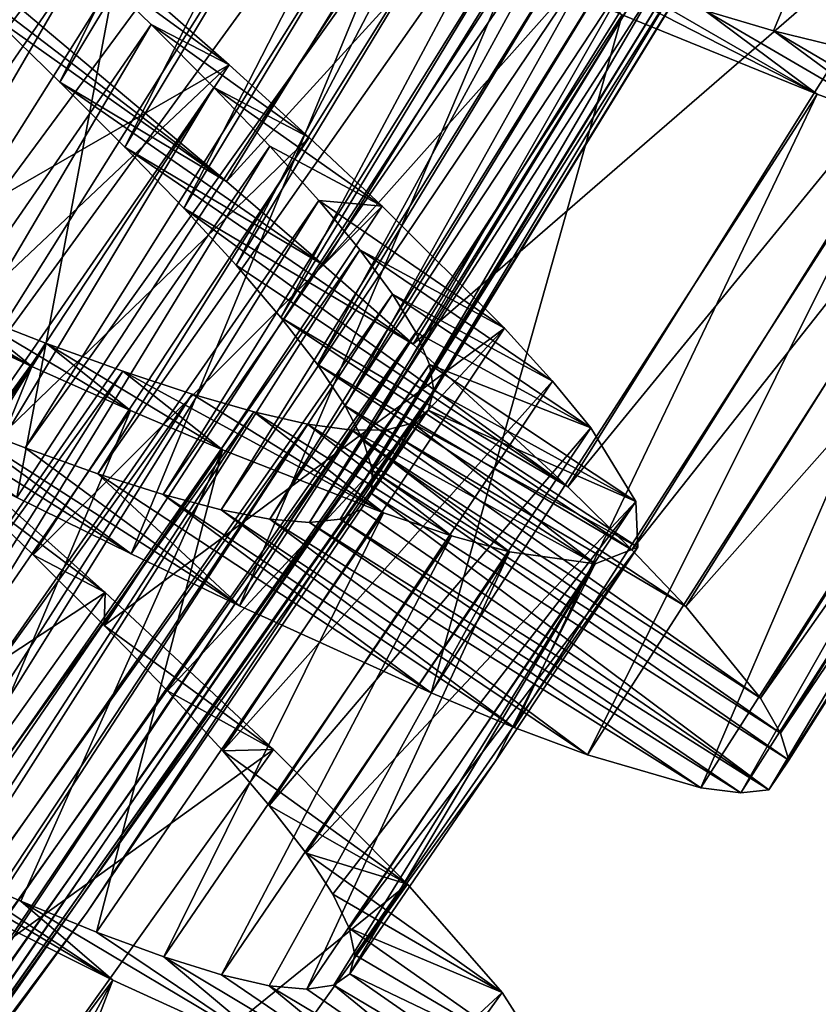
# Model space of a CAD drawing. Header units: millimetres. Extents: x -182 to 217, y -96 to 236.
# Tile 329 of 458: x 146 to 150, y -66 to -61. Entities that reach past the tile are written whole.
import ezdxf

# ---------------------------------------------------------------- set-up
doc = ezdxf.new("R2010")
doc.units = ezdxf.units.MM
doc.header["$LTSCALE"] = 52.148148
for name, color, linetype in [('961', 7, 'CONTINUOUS'), ('962', 7, 'CONTINUOUS'), ('963', 7, 'CONTINUOUS'), ('964', 7, 'CONTINUOUS'), ('965', 7, 'CONTINUOUS'), ('980', 7, 'CONTINUOUS'), ('981', 7, 'CONTINUOUS'), ('982', 7, 'CONTINUOUS'), ('983', 7, 'CONTINUOUS'), ('984', 7, 'CONTINUOUS'), ('985', 7, 'CONTINUOUS')]:
    doc.layers.add(name, color=color, linetype=linetype)

msp = doc.modelspace()

# ---------------------------------------------------------------- linework, layer by layer
at = {"layer": '961', "color": 7, "linetype": 'CONTINUOUS', "true_color": 0xaaaaaa}
for points in [[(145.703, -65.183, 10.308), (145.2681, -64.9814, 10.6898), (146.543, -65.7369, 11.0098), (145.703, -65.183, 10.308)], [(146.543, -65.7369, 11.0098), (145.2681, -64.9814, 10.6898), (145.5565, -65.2427, 11.8793), (146.543, -65.7369, 11.0098)], [(146.1019, -65.3584, 9.8808), (145.703, -65.183, 10.308), (146.543, -65.7369, 11.0098), (146.1019, -65.3584, 9.8808)], [(146.4645, -65.5067, 9.4089), (146.1019, -65.3584, 9.8808), (147.3715, -66.1149, 9.9423), (146.4645, -65.5067, 9.4089)], [(147.3715, -66.1149, 9.9423), (146.1019, -65.3584, 9.8808), (146.543, -65.7369, 11.0098), (147.3715, -66.1149, 9.9423)], [(146.7868, -65.6252, 8.898), (146.4645, -65.5067, 9.4089), (147.3715, -66.1149, 9.9423), (146.7868, -65.6252, 8.898)], [(147.0631, -65.7111, 8.3575), (146.7868, -65.6252, 8.898), (148.0154, -66.3588, 8.7179), (147.0631, -65.7111, 8.3575)], [(148.0154, -66.3588, 8.7179), (146.7868, -65.6252, 8.898), (147.3715, -66.1149, 9.9423), (148.0154, -66.3588, 8.7179)], [(147.2916, -65.7629, 7.7922), (147.0631, -65.7111, 8.3575), (148.0154, -66.3588, 8.7179), (147.2916, -65.7629, 7.7922)], [(147.6776, -65.706, 6), (147.6008, -65.7609, 6.6036), (148.6626, -66.3914, 6), (147.6776, -65.706, 6)], [(147.4714, -65.7798, 7.205), (147.2916, -65.7629, 7.7922), (148.4501, -66.4533, 7.3858), (147.4714, -65.7798, 7.205)], [(148.4501, -66.4533, 7.3858), (147.2916, -65.7629, 7.7922), (148.0154, -66.3588, 8.7179), (148.4501, -66.4533, 7.3858)], [(147.6008, -65.7609, 6.6036), (147.4714, -65.7798, 7.205), (148.4501, -66.4533, 7.3858), (147.6008, -65.7609, 6.6036)], [(148.6626, -66.3914, 6), (147.6008, -65.7609, 6.6036), (148.4501, -66.4533, 7.3858), (148.6626, -66.3914, 6)]]:
    msp.add_3dface(points, dxfattribs=at)
at = {"layer": '962', "color": 7, "linetype": 'CONTINUOUS', "true_color": 0xaaaaaa}
for points in [[(144.5126, -68.4613, 11.025), (146.543, -65.7369, 11.0098), (145.5565, -65.2427, 11.8793), (144.5126, -68.4613, 11.025)], [(144.5126, -68.4613, 11.025), (144.9417, -68.6845, 10.5143), (146.543, -65.7369, 11.0098), (144.5126, -68.4613, 11.025)], [(144.9417, -68.6845, 10.5143), (145.3308, -68.8755, 9.9558), (146.543, -65.7369, 11.0098), (144.9417, -68.6845, 10.5143)], [(145.3308, -68.8755, 9.9558), (147.3715, -66.1149, 9.9423), (146.543, -65.7369, 11.0098), (145.3308, -68.8755, 9.9558)]]:
    msp.add_3dface(points, dxfattribs=at)
at = {"layer": '963', "color": 7, "linetype": 'CONTINUOUS', "true_color": 0xaaaaaa}
for points in [[(146.0894, -61.0704, -0.7369), (147.087, -61.9092, -0.2291), (145.5993, -60.7714, 1.5954), (146.0894, -61.0704, -0.7369)], [(145.5993, -60.7714, 1.5954), (147.087, -61.9092, -0.2291), (145.9532, -61.107, 1.7691), (145.5993, -60.7714, 1.5954)], [(145.9532, -61.107, 1.7691), (147.087, -61.9092, -0.2291), (146.2882, -61.4317, 1.9954), (145.9532, -61.107, 1.7691)], [(147.087, -61.9092, -0.2291), (147.5499, -62.308, 0.1207), (146.2882, -61.4317, 1.9954), (147.087, -61.9092, -0.2291)], [(146.2882, -61.4317, 1.9954), (147.5499, -62.308, 0.1207), (146.6005, -61.7434, 2.2722), (146.2882, -61.4317, 1.9954)], [(147.5499, -62.308, 0.1207), (147.981, -62.6878, 0.5294), (146.6005, -61.7434, 2.2722), (147.5499, -62.308, 0.1207)], [(146.6005, -61.7434, 2.2722), (147.981, -62.6878, 0.5294), (146.8836, -62.0369, 2.5943), (146.6005, -61.7434, 2.2722)], [(147.981, -62.6878, 0.5294), (148.723, -63.3718, 1.5003), (146.8836, -62.0369, 2.5943), (147.981, -62.6878, 0.5294)], [(146.8836, -62.0369, 2.5943), (148.723, -63.3718, 1.5003), (147.1334, -62.3094, 2.9575), (146.8836, -62.0369, 2.5943)], [(147.1334, -62.3094, 2.9575), (148.723, -63.3718, 1.5003), (147.3476, -62.56, 3.3597), (147.1334, -62.3094, 2.9575)], [(148.723, -63.3718, 1.5003), (149.0296, -63.6738, 2.0577), (147.3476, -62.56, 3.3597), (148.723, -63.3718, 1.5003)], [(147.3476, -62.56, 3.3597), (149.0296, -63.6738, 2.0577), (147.523, -62.7861, 3.7952), (147.3476, -62.56, 3.3597)], [(149.0296, -63.6738, 2.0577), (149.288, -63.9453, 2.6548), (147.523, -62.7861, 3.7952), (149.0296, -63.6738, 2.0577)], [(147.523, -62.7861, 3.7952), (149.288, -63.9453, 2.6548), (147.6554, -62.9842, 4.2558), (147.523, -62.7861, 3.7952)], [(146.6313, -63.6936, 11.8793), (146.0836, -63.4225, 12.2292), (145.333, -62.8727, 10.0046), (146.6313, -63.6936, 11.8793)], [(145.7417, -63.0391, 9.7277), (146.6313, -63.6936, 11.8793), (145.333, -62.8727, 10.0046), (145.7417, -63.0391, 9.7277)], [(149.288, -63.9453, 2.6548), (149.6453, -64.3848, 3.9363), (147.6554, -62.9842, 4.2558), (149.288, -63.9453, 2.6548)], [(147.6554, -62.9842, 4.2558), (149.6453, -64.3848, 3.9363), (147.7436, -63.1536, 4.7378), (147.6554, -62.9842, 4.2558)], [(147.149, -63.9428, 11.4706), (146.6313, -63.6936, 11.8793), (145.7417, -63.0391, 9.7277), (147.149, -63.9428, 11.4706)], [(146.1223, -63.1855, 9.4057), (147.149, -63.9428, 11.4706), (145.7417, -63.0391, 9.7277), (146.1223, -63.1855, 9.4057)], [(146.4705, -63.3094, 9.0424), (147.149, -63.9428, 11.4706), (146.1223, -63.1855, 9.4057), (146.4705, -63.3094, 9.0424)], [(149.6453, -64.3848, 3.9363), (149.7417, -64.5518, 4.6143), (147.7436, -63.1536, 4.7378), (149.6453, -64.3848, 3.9363)], [(147.7436, -63.1536, 4.7378), (149.7417, -64.5518, 4.6143), (147.7862, -63.294, 5.2379), (147.7436, -63.1536, 4.7378)], [(148.0678, -64.36, 10.4998), (147.149, -63.9428, 11.4706), (146.4705, -63.3094, 9.0424), (148.0678, -64.36, 10.4998)], [(146.7847, -63.4092, 8.6402), (148.0678, -64.36, 10.4998), (146.4705, -63.3094, 9.0424), (146.7847, -63.4092, 8.6402)], [(147.7862, -63.294, 5.2379), (149.781, -64.6814, 5.3061), (147.782, -63.4033, 5.7458), (147.7862, -63.294, 5.2379)], [(149.7417, -64.5518, 4.6143), (149.781, -64.6814, 5.3061), (147.7862, -63.294, 5.2379), (149.7417, -64.5518, 4.6143)], [(148.4654, -64.5248, 9.9423), (148.0678, -64.36, 10.4998), (146.7847, -63.4092, 8.6402), (148.4654, -64.5248, 9.9423)], [(147.0612, -63.4827, 8.2047), (148.4654, -64.5248, 9.9423), (146.7847, -63.4092, 8.6402), (147.0612, -63.4827, 8.2047)], [(147.782, -63.4033, 5.7458), (149.6861, -64.8246, 6.6939), (147.7305, -63.4809, 6.2542), (147.782, -63.4033, 5.7458)], [(149.781, -64.6814, 5.3061), (149.6861, -64.8246, 6.6939), (147.782, -63.4033, 5.7458), (149.781, -64.6814, 5.3061)], [(148.8161, -64.657, 9.3453), (148.4654, -64.5248, 9.9423), (147.0612, -63.4827, 8.2047), (148.8161, -64.657, 9.3453)], [(147.2953, -63.5276, 7.7442), (148.8161, -64.657, 9.3453), (147.0612, -63.4827, 8.2047), (147.2953, -63.5276, 7.7442)], [(147.7305, -63.4809, 6.2542), (149.6861, -64.8246, 6.6939), (147.6315, -63.5274, 6.762), (147.7305, -63.4809, 6.2542)], [(149.3601, -64.815, 8.0638), (148.8161, -64.657, 9.3453), (147.2953, -63.5276, 7.7442), (149.3601, -64.815, 8.0638)], [(147.4856, -63.5427, 7.2622), (149.3601, -64.815, 8.0638), (147.2953, -63.5276, 7.7442), (147.4856, -63.5427, 7.2622)], [(147.6315, -63.5274, 6.762), (149.5514, -64.8388, 7.3858), (147.4856, -63.5427, 7.2622), (147.6315, -63.5274, 6.762)], [(149.5514, -64.8388, 7.3858), (149.3601, -64.815, 8.0638), (147.4856, -63.5427, 7.2622), (149.5514, -64.8388, 7.3858)], [(149.6861, -64.8246, 6.6939), (149.5514, -64.8388, 7.3858), (147.6315, -63.5274, 6.762), (149.6861, -64.8246, 6.6939)]]:
    msp.add_3dface(points, dxfattribs=at)
at = {"layer": '964', "color": 7, "linetype": 'CONTINUOUS', "true_color": 0xaaaaaa}
for points in [[(149.0072, -60.9632, 9.8801), (148.5973, -60.8127, 10.3083), (149.9171, -61.4899, 10.4998), (149.0072, -60.9632, 9.8801)], [(149.9171, -61.4899, 10.4998), (148.5973, -60.8127, 10.3083), (148.9823, -61.1098, 11.4706), (149.9171, -61.4899, 10.4998)], [(149.3785, -61.0885, 9.408), (149.0072, -60.9632, 9.8801), (149.9171, -61.4899, 10.4998), (149.3785, -61.0885, 9.408)], [(149.7075, -61.1867, 8.8969), (149.3785, -61.0885, 9.408), (150.321, -61.6387, 9.9423), (149.7075, -61.1867, 8.8969)], [(150.321, -61.6387, 9.9423), (149.3785, -61.0885, 9.408), (149.9171, -61.4899, 10.4998), (150.321, -61.6387, 9.9423)], [(149.9881, -61.2549, 8.3574), (149.7075, -61.1867, 8.8969), (150.6766, -61.7568, 9.3453), (149.9881, -61.2549, 8.3574)], [(150.6766, -61.7568, 9.3453), (149.7075, -61.1867, 8.8969), (150.321, -61.6387, 9.9423), (150.6766, -61.7568, 9.3453)], [(145.5742, -63.0454, -0.5152), (145.7876, -63.3391, 0.9781), (146.506, -63.8781, 0.1207), (145.5742, -63.0454, -0.5152)], [(145.7876, -63.3391, 0.9781), (146.1608, -63.6985, 1.3102), (146.506, -63.8781, 0.1207), (145.7876, -63.3391, 0.9781)], [(146.1608, -63.6985, 1.3102), (146.501, -64.0362, 1.692), (146.506, -63.8781, 0.1207), (146.1608, -63.6985, 1.3102)], [(146.506, -63.8781, 0.1207), (146.501, -64.0362, 1.692), (147.3123, -64.6313, 0.9902), (146.506, -63.8781, 0.1207)], [(146.501, -64.0362, 1.692), (146.8041, -64.3493, 2.1192), (147.3123, -64.6313, 0.9902), (146.501, -64.0362, 1.692)], [(146.8041, -64.3493, 2.1192), (147.0692, -64.6378, 2.5911), (147.3123, -64.6313, 0.9902), (146.8041, -64.3493, 2.1192)], [(147.3123, -64.6313, 0.9902), (147.0692, -64.6378, 2.5911), (147.9547, -65.2768, 2.0577), (147.3123, -64.6313, 0.9902)], [(147.0692, -64.6378, 2.5911), (147.2923, -64.8987, 3.102), (147.9547, -65.2768, 2.0577), (147.0692, -64.6378, 2.5911)], [(147.2923, -64.8987, 3.102), (147.4688, -65.128, 3.6425), (147.9547, -65.2768, 2.0577), (147.2923, -64.8987, 3.102)], [(147.4688, -65.128, 3.6425), (147.5968, -65.3242, 4.2078), (148.4072, -65.7959, 3.2821), (147.4688, -65.128, 3.6425)], [(147.9547, -65.2768, 2.0577), (147.4688, -65.128, 3.6425), (148.4072, -65.7959, 3.2821), (147.9547, -65.2768, 2.0577)], [(147.5968, -65.3242, 4.2078), (147.6752, -65.487, 4.795), (148.4072, -65.7959, 3.2821), (147.5968, -65.3242, 4.2078)], [(147.6752, -65.487, 4.795), (147.7024, -65.6148, 5.3964), (148.6468, -66.1706, 4.6142), (147.6752, -65.487, 4.795)], [(148.4072, -65.7959, 3.2821), (147.6752, -65.487, 4.795), (148.6468, -66.1706, 4.6142), (148.4072, -65.7959, 3.2821)], [(147.7024, -65.6148, 5.3964), (147.6776, -65.706, 6), (148.6468, -66.1706, 4.6142), (147.7024, -65.6148, 5.3964)], [(147.6776, -65.706, 6), (148.6626, -66.3914, 6), (148.6468, -66.1706, 4.6142), (147.6776, -65.706, 6)]]:
    msp.add_3dface(points, dxfattribs=at)
at = {"layer": '965', "color": 7, "linetype": 'CONTINUOUS', "true_color": 0xaaaaaa}
for points in [[(147.087, -61.9092, -0.2291), (146.0894, -61.0704, -0.7369), (148.839, -59.0803, -0.2291), (147.087, -61.9092, -0.2291)], [(147.087, -61.9092, -0.2291), (148.839, -59.0803, -0.2291), (149.3175, -59.4603, 0.1207), (147.087, -61.9092, -0.2291)], [(147.5499, -62.308, 0.1207), (147.087, -61.9092, -0.2291), (149.3175, -59.4603, 0.1207), (147.5499, -62.308, 0.1207)], [(147.5499, -62.308, 0.1207), (149.3175, -59.4603, 0.1207), (149.7634, -59.8225, 0.5294), (147.5499, -62.308, 0.1207)], [(144.9227, -62.8302, 12.7369), (146.7133, -60.0872, 12.7369), (146.0915, -59.7941, 12.8929), (144.9227, -62.8302, 12.7369)], [(147.981, -62.6878, 0.5294), (147.5499, -62.308, 0.1207), (149.7634, -59.8225, 0.5294), (147.981, -62.6878, 0.5294)], [(147.981, -62.6878, 0.5294), (149.7634, -59.8225, 0.5294), (150.5322, -60.4763, 1.5003), (147.981, -62.6878, 0.5294)], [(144.9227, -62.8302, 12.7369), (146.0836, -63.4225, 12.2292), (146.7133, -60.0872, 12.7369), (144.9227, -62.8302, 12.7369)], [(146.0836, -63.4225, 12.2292), (147.897, -60.6326, 12.2292), (146.7133, -60.0872, 12.7369), (146.0836, -63.4225, 12.2292)], [(148.723, -63.3718, 1.5003), (147.981, -62.6878, 0.5294), (150.5322, -60.4763, 1.5003), (148.723, -63.3718, 1.5003)], [(148.723, -63.3718, 1.5003), (150.5322, -60.4763, 1.5003), (150.8507, -60.7658, 2.0577), (148.723, -63.3718, 1.5003)], [(146.0836, -63.4225, 12.2292), (146.6313, -63.6936, 11.8793), (147.897, -60.6326, 12.2292), (146.0836, -63.4225, 12.2292)], [(146.6313, -63.6936, 11.8793), (148.455, -60.8815, 11.8793), (147.897, -60.6326, 12.2292), (146.6313, -63.6936, 11.8793)], [(149.0296, -63.6738, 2.0577), (148.723, -63.3718, 1.5003), (150.8507, -60.7658, 2.0577), (149.0296, -63.6738, 2.0577)], [(149.0296, -63.6738, 2.0577), (150.8507, -60.7658, 2.0577), (151.1197, -61.0267, 2.6548), (149.0296, -63.6738, 2.0577)], [(146.6313, -63.6936, 11.8793), (147.149, -63.9428, 11.4706), (148.455, -60.8815, 11.8793), (146.6313, -63.6936, 11.8793)], [(147.149, -63.9428, 11.4706), (148.9823, -61.1098, 11.4706), (148.455, -60.8815, 11.8793), (147.149, -63.9428, 11.4706)], [(149.288, -63.9453, 2.6548), (149.0296, -63.6738, 2.0577), (151.1197, -61.0267, 2.6548), (149.288, -63.9453, 2.6548)], [(149.288, -63.9453, 2.6548), (151.1197, -61.0267, 2.6548), (151.4943, -61.4517, 3.9363), (149.288, -63.9453, 2.6548)], [(147.149, -63.9428, 11.4706), (148.0678, -64.36, 10.4998), (148.9823, -61.1098, 11.4706), (147.149, -63.9428, 11.4706)], [(148.0678, -64.36, 10.4998), (149.9171, -61.4899, 10.4998), (148.9823, -61.1098, 11.4706), (148.0678, -64.36, 10.4998)], [(149.6453, -64.3848, 3.9363), (149.288, -63.9453, 2.6548), (151.4943, -61.4517, 3.9363), (149.6453, -64.3848, 3.9363)], [(149.6453, -64.3848, 3.9363), (151.4943, -61.4517, 3.9363), (151.5973, -61.6146, 4.6143), (149.6453, -64.3848, 3.9363)], [(148.0678, -64.36, 10.4998), (148.4654, -64.5248, 9.9423), (149.9171, -61.4899, 10.4998), (148.0678, -64.36, 10.4998)], [(148.4654, -64.5248, 9.9423), (150.321, -61.6387, 9.9423), (149.9171, -61.4899, 10.4998), (148.4654, -64.5248, 9.9423)], [(149.7417, -64.5518, 4.6143), (149.6453, -64.3848, 3.9363), (151.5973, -61.6146, 4.6143), (149.7417, -64.5518, 4.6143)], [(149.7417, -64.5518, 4.6143), (151.5973, -61.6146, 4.6143), (151.6417, -61.7425, 5.3061), (149.7417, -64.5518, 4.6143)], [(148.4654, -64.5248, 9.9423), (148.8161, -64.657, 9.3453), (150.321, -61.6387, 9.9423), (148.4654, -64.5248, 9.9423)], [(148.8161, -64.657, 9.3453), (150.6766, -61.7568, 9.3453), (150.321, -61.6387, 9.9423), (148.8161, -64.657, 9.3453)], [(148.8161, -64.657, 9.3453), (149.3601, -64.815, 8.0638), (150.6766, -61.7568, 9.3453), (148.8161, -64.657, 9.3453)], [(149.3601, -64.815, 8.0638), (151.2265, -61.8929, 8.0638), (150.6766, -61.7568, 9.3453), (149.3601, -64.815, 8.0638)], [(149.781, -64.6814, 5.3061), (149.7417, -64.5518, 4.6143), (151.6417, -61.7425, 5.3061), (149.781, -64.6814, 5.3061)], [(149.781, -64.6814, 5.3061), (151.6417, -61.7425, 5.3061), (151.5526, -61.8894, 6.6939), (149.781, -64.6814, 5.3061)], [(149.3601, -64.815, 8.0638), (149.5514, -64.8388, 7.3858), (151.2265, -61.8929, 8.0638), (149.3601, -64.815, 8.0638)], [(149.5514, -64.8388, 7.3858), (151.4186, -61.909, 7.3858), (151.2265, -61.8929, 8.0638), (149.5514, -64.8388, 7.3858)], [(149.5514, -64.8388, 7.3858), (149.6861, -64.8246, 6.6939), (151.4186, -61.909, 7.3858), (149.5514, -64.8388, 7.3858)], [(149.6861, -64.8246, 6.6939), (149.781, -64.6814, 5.3061), (151.5526, -61.8894, 6.6939), (149.6861, -64.8246, 6.6939)], [(149.6861, -64.8246, 6.6939), (151.5526, -61.8894, 6.6939), (151.4186, -61.909, 7.3858), (149.6861, -64.8246, 6.6939)], [(143.6662, -65.7405, -0.5152), (145.5742, -63.0454, -0.5152), (146.506, -63.8781, 0.1207), (143.6662, -65.7405, -0.5152)], [(144.564, -66.6099, 0.1207), (143.6662, -65.7405, -0.5152), (146.506, -63.8781, 0.1207), (144.564, -66.6099, 0.1207)], [(144.564, -66.6099, 0.1207), (146.506, -63.8781, 0.1207), (147.3123, -64.6313, 0.9902), (144.564, -66.6099, 0.1207)], [(145.3395, -67.3947, 0.9902), (144.564, -66.6099, 0.1207), (147.3123, -64.6313, 0.9902), (145.3395, -67.3947, 0.9902)], [(145.3395, -67.3947, 0.9902), (147.3123, -64.6313, 0.9902), (147.9547, -65.2768, 2.0577), (145.3395, -67.3947, 0.9902)], [(145.9555, -68.0654, 2.0577), (145.3395, -67.3947, 0.9902), (147.9547, -65.2768, 2.0577), (145.9555, -68.0654, 2.0577)], [(145.9555, -68.0654, 2.0577), (147.9547, -65.2768, 2.0577), (148.4072, -65.7959, 3.2821), (145.9555, -68.0654, 2.0577)], [(146.3869, -68.6021, 3.2821), (145.9555, -68.0654, 2.0577), (148.4072, -65.7959, 3.2821), (146.3869, -68.6021, 3.2821)], [(146.3869, -68.6021, 3.2821), (148.4072, -65.7959, 3.2821), (148.6468, -66.1706, 4.6142), (146.3869, -68.6021, 3.2821)]]:
    msp.add_3dface(points, dxfattribs=at)
at = {"layer": '980', "color": 7, "linetype": 'CONTINUOUS', "true_color": 0xaaaaaa}
for points in [[(146.2246, -62.6848, 9.572), (142.8842, -67.3059, 9.588), (145.8282, -62.5304, 9.8722), (146.2246, -62.6848, 9.572)], [(143.2433, -67.466, 9.2449), (142.8842, -67.3059, 9.588), (146.2246, -62.6848, 9.572), (143.2433, -67.466, 9.2449)], [(146.5901, -62.8179, 9.2291), (143.2433, -67.466, 9.2449), (146.2246, -62.6848, 9.572), (146.5901, -62.8179, 9.2291)], [(143.5705, -67.6004, 8.861), (143.2433, -67.466, 9.2449), (146.5901, -62.8179, 9.2291), (143.5705, -67.6004, 8.861)], [(146.9223, -62.9279, 8.846), (143.5705, -67.6004, 8.861), (146.5901, -62.8179, 9.2291), (146.9223, -62.9279, 8.846)], [(143.8635, -67.7073, 8.4397), (143.5705, -67.6004, 8.861), (146.9223, -62.9279, 8.846), (143.8635, -67.7073, 8.4397)], [(147.2188, -63.013, 8.4261), (143.8635, -67.7073, 8.4397), (146.9223, -62.9279, 8.846), (147.2188, -63.013, 8.4261)], [(144.1177, -67.7839, 7.9887), (143.8635, -67.7073, 8.4397), (147.2188, -63.013, 8.4261), (144.1177, -67.7839, 7.9887)], [(147.4749, -63.0708, 7.9772), (144.1177, -67.7839, 7.9887), (147.2188, -63.013, 8.4261), (147.4749, -63.0708, 7.9772)], [(146.4197, -65.4104, 6), (144.6253, -67.8163, 6.5115), (148.053, -63.0044, 6), (146.4197, -65.4104, 6)], [(148.053, -63.0044, 6), (144.6253, -67.8163, 6.5115), (147.9782, -63.0668, 6.5083), (148.053, -63.0044, 6)], [(144.3299, -67.8282, 7.5147), (144.1177, -67.7839, 7.9887), (147.4749, -63.0708, 7.9772), (144.3299, -67.8282, 7.5147)], [(147.6873, -63.0996, 7.5057), (144.3299, -67.8282, 7.5147), (147.4749, -63.0708, 7.9772), (147.6873, -63.0996, 7.5057)], [(147.9782, -63.0668, 6.5083), (144.6253, -67.8163, 6.5115), (147.8556, -63.0986, 7.014), (147.9782, -63.0668, 6.5083)], [(144.4996, -67.8393, 7.0202), (144.3299, -67.8282, 7.5147), (147.6873, -63.0996, 7.5057), (144.4996, -67.8393, 7.0202)], [(144.6253, -67.8163, 6.5115), (144.4996, -67.8393, 7.0202), (147.8556, -63.0986, 7.014), (144.6253, -67.8163, 6.5115)], [(147.8556, -63.0986, 7.014), (144.4996, -67.8393, 7.0202), (147.6873, -63.0996, 7.5057), (147.8556, -63.0986, 7.014)], [(144.7048, -67.7589, 6), (144.6253, -67.8163, 6.5115), (146.4197, -65.4104, 6), (144.7048, -67.7589, 6)]]:
    msp.add_3dface(points, dxfattribs=at)
at = {"layer": '981', "color": 7, "linetype": 'CONTINUOUS', "true_color": 0xaaaaaa}
for points in [[(145.4071, -62.3583, 10.1243), (144.9676, -62.1721, 10.3244), (146.155, -62.7947, 11.0219), (145.4071, -62.3583, 10.1243)], [(146.155, -62.7947, 11.0219), (144.9676, -62.1721, 10.3244), (145.1415, -62.3214, 11.5148), (146.155, -62.7947, 11.0219)], [(145.8282, -62.5304, 9.8722), (145.4071, -62.3583, 10.1243), (146.155, -62.7947, 11.0219), (145.8282, -62.5304, 9.8722)], [(146.2246, -62.6848, 9.572), (145.8282, -62.5304, 9.8722), (146.6279, -63.0062, 10.6898), (146.2246, -62.6848, 9.572)], [(146.6279, -63.0062, 10.6898), (145.8282, -62.5304, 9.8722), (146.155, -62.7947, 11.0219), (146.6279, -63.0062, 10.6898)], [(146.5901, -62.8179, 9.2291), (146.2246, -62.6848, 9.572), (147.0684, -63.1952, 10.308), (146.5901, -62.8179, 9.2291)], [(147.0684, -63.1952, 10.308), (146.2246, -62.6848, 9.572), (146.6279, -63.0062, 10.6898), (147.0684, -63.1952, 10.308)], [(146.9223, -62.9279, 8.846), (146.5901, -62.8179, 9.2291), (147.8389, -63.4969, 9.4089), (146.9223, -62.9279, 8.846)], [(147.8389, -63.4969, 9.4089), (146.5901, -62.8179, 9.2291), (147.0684, -63.1952, 10.308), (147.8389, -63.4969, 9.4089)], [(147.2188, -63.013, 8.4261), (146.9223, -62.9279, 8.846), (147.8389, -63.4969, 9.4089), (147.2188, -63.013, 8.4261)], [(147.4749, -63.0708, 7.9772), (147.2188, -63.013, 8.4261), (148.1645, -63.6061, 8.898), (147.4749, -63.0708, 7.9772)], [(148.1645, -63.6061, 8.898), (147.2188, -63.013, 8.4261), (147.8389, -63.4969, 9.4089), (148.1645, -63.6061, 8.898)], [(148.053, -63.0044, 6), (147.9782, -63.0668, 6.5083), (149.0573, -63.6612, 6), (148.053, -63.0044, 6)], [(147.6873, -63.0996, 7.5057), (147.4749, -63.0708, 7.9772), (148.4431, -63.684, 8.3575), (147.6873, -63.0996, 7.5057)], [(148.4431, -63.684, 8.3575), (147.4749, -63.0708, 7.9772), (148.1645, -63.6061, 8.898), (148.4431, -63.684, 8.3575)], [(147.9782, -63.0668, 6.5083), (147.8556, -63.0986, 7.014), (148.8533, -63.7409, 7.205), (147.9782, -63.0668, 6.5083)], [(149.0573, -63.6612, 6), (147.9782, -63.0668, 6.5083), (148.8533, -63.7409, 7.205), (149.0573, -63.6612, 6)], [(147.8556, -63.0986, 7.014), (147.6873, -63.0996, 7.5057), (148.8533, -63.7409, 7.205), (147.8556, -63.0986, 7.014)], [(148.8533, -63.7409, 7.205), (147.6873, -63.0996, 7.5057), (148.4431, -63.684, 8.3575), (148.8533, -63.7409, 7.205)]]:
    msp.add_3dface(points, dxfattribs=at)
at = {"layer": '982', "color": 7, "linetype": 'CONTINUOUS', "true_color": 0xaaaaaa}
for points in [[(144.8015, -64.7564, 11.0219), (146.155, -62.7947, 11.0219), (145.1415, -62.3214, 11.5148), (144.8015, -64.7564, 11.0219)], [(144.8015, -64.7564, 11.0219), (145.2681, -64.9814, 10.6898), (146.155, -62.7947, 11.0219), (144.8015, -64.7564, 11.0219)], [(145.2681, -64.9814, 10.6898), (146.6279, -63.0062, 10.6898), (146.155, -62.7947, 11.0219), (145.2681, -64.9814, 10.6898)], [(145.2681, -64.9814, 10.6898), (145.703, -65.183, 10.308), (146.6279, -63.0062, 10.6898), (145.2681, -64.9814, 10.6898)], [(145.703, -65.183, 10.308), (147.0684, -63.1952, 10.308), (146.6279, -63.0062, 10.6898), (145.703, -65.183, 10.308)], [(145.703, -65.183, 10.308), (146.1019, -65.3584, 9.8808), (147.0684, -63.1952, 10.308), (145.703, -65.183, 10.308)], [(146.1019, -65.3584, 9.8808), (146.4645, -65.5067, 9.4089), (147.0684, -63.1952, 10.308), (146.1019, -65.3584, 9.8808)], [(146.4645, -65.5067, 9.4089), (147.8389, -63.4969, 9.4089), (147.0684, -63.1952, 10.308), (146.4645, -65.5067, 9.4089)], [(146.4645, -65.5067, 9.4089), (146.7868, -65.6252, 8.898), (147.8389, -63.4969, 9.4089), (146.4645, -65.5067, 9.4089)], [(146.7868, -65.6252, 8.898), (148.1645, -63.6061, 8.898), (147.8389, -63.4969, 9.4089), (146.7868, -65.6252, 8.898)], [(146.7868, -65.6252, 8.898), (147.0631, -65.7111, 8.3575), (148.1645, -63.6061, 8.898), (146.7868, -65.6252, 8.898)], [(147.0631, -65.7111, 8.3575), (148.4431, -63.684, 8.3575), (148.1645, -63.6061, 8.898), (147.0631, -65.7111, 8.3575)], [(147.0631, -65.7111, 8.3575), (147.2916, -65.7629, 7.7922), (148.4431, -63.684, 8.3575), (147.0631, -65.7111, 8.3575)], [(147.2916, -65.7629, 7.7922), (147.4714, -65.7798, 7.205), (148.4431, -63.684, 8.3575), (147.2916, -65.7629, 7.7922)], [(147.4714, -65.7798, 7.205), (148.8533, -63.7409, 7.205), (148.4431, -63.684, 8.3575), (147.4714, -65.7798, 7.205)], [(149.0573, -63.6612, 6), (148.8533, -63.7409, 7.205), (148.3748, -64.6886, 6), (149.0573, -63.6612, 6)], [(147.4714, -65.7798, 7.205), (147.6008, -65.7609, 6.6036), (148.8533, -63.7409, 7.205), (147.4714, -65.7798, 7.205)], [(147.6008, -65.7609, 6.6036), (147.6776, -65.706, 6), (148.8533, -63.7409, 7.205), (147.6008, -65.7609, 6.6036)], [(148.8533, -63.7409, 7.205), (147.6776, -65.706, 6), (148.3748, -64.6886, 6), (148.8533, -63.7409, 7.205)]]:
    msp.add_3dface(points, dxfattribs=at)
at = {"layer": '983', "color": 7, "linetype": 'CONTINUOUS', "true_color": 0xaaaaaa}
for points in [[(145.9532, -61.107, 1.7691), (146.2882, -61.4317, 1.9954), (148.8415, -56.2824, 1.7691), (145.9532, -61.107, 1.7691)], [(148.8415, -56.2824, 1.7691), (146.2882, -61.4317, 1.9954), (149.198, -56.5834, 1.9954), (148.8415, -56.2824, 1.7691)], [(146.2882, -61.4317, 1.9954), (146.6005, -61.7434, 2.2722), (149.198, -56.5834, 1.9954), (146.2882, -61.4317, 1.9954)], [(149.198, -56.5834, 1.9954), (146.6005, -61.7434, 2.2722), (149.531, -56.8729, 2.2722), (149.198, -56.5834, 1.9954)], [(146.6005, -61.7434, 2.2722), (146.8836, -62.0369, 2.5943), (149.531, -56.8729, 2.2722), (146.6005, -61.7434, 2.2722)], [(149.531, -56.8729, 2.2722), (146.8836, -62.0369, 2.5943), (149.8336, -57.1463, 2.5943), (149.531, -56.8729, 2.2722)], [(146.8836, -62.0369, 2.5943), (147.1334, -62.3094, 2.9575), (149.8336, -57.1463, 2.5943), (146.8836, -62.0369, 2.5943)], [(149.8336, -57.1463, 2.5943), (147.1334, -62.3094, 2.9575), (150.1014, -57.401, 2.9575), (149.8336, -57.1463, 2.5943)], [(146.4853, -57.4158, 10.5888), (143.0554, -61.8609, 10.5961), (146.0023, -57.2336, 10.5961), (146.4853, -57.4158, 10.5888)], [(143.5247, -62.0758, 10.5888), (143.0554, -61.8609, 10.5961), (146.4853, -57.4158, 10.5888), (143.5247, -62.0758, 10.5888)], [(146.9682, -57.596, 10.5246), (143.5247, -62.0758, 10.5888), (146.4853, -57.4158, 10.5888), (146.9682, -57.596, 10.5246)], [(147.1334, -62.3094, 2.9575), (147.3476, -62.56, 3.3597), (150.1014, -57.401, 2.9575), (147.1334, -62.3094, 2.9575)], [(150.1014, -57.401, 2.9575), (147.3476, -62.56, 3.3597), (150.3324, -57.6363, 3.3597), (150.1014, -57.401, 2.9575)], [(143.9941, -62.2887, 10.5246), (143.5247, -62.0758, 10.5888), (146.9682, -57.596, 10.5246), (143.9941, -62.2887, 10.5246)], [(147.4436, -57.7703, 10.4046), (143.9941, -62.2887, 10.5246), (146.9682, -57.596, 10.5246), (147.4436, -57.7703, 10.4046)], [(147.3476, -62.56, 3.3597), (147.523, -62.7861, 3.7952), (150.3324, -57.6363, 3.3597), (147.3476, -62.56, 3.3597)], [(150.3324, -57.6363, 3.3597), (147.523, -62.7861, 3.7952), (150.5229, -57.8498, 3.7952), (150.3324, -57.6363, 3.3597)], [(144.4564, -62.4952, 10.4046), (143.9941, -62.2887, 10.5246), (147.4436, -57.7703, 10.4046), (144.4564, -62.4952, 10.4046)], [(147.9029, -57.9345, 10.2309), (144.4564, -62.4952, 10.4046), (147.4436, -57.7703, 10.4046), (147.9029, -57.9345, 10.2309)], [(147.523, -62.7861, 3.7952), (147.6554, -62.9842, 4.2558), (150.5229, -57.8498, 3.7952), (147.523, -62.7861, 3.7952)], [(150.5229, -57.8498, 3.7952), (147.6554, -62.9842, 4.2558), (150.6687, -58.0383, 4.2558), (150.5229, -57.8498, 3.7952)], [(144.9034, -62.6906, 10.2309), (144.4564, -62.4952, 10.4046), (147.9029, -57.9345, 10.2309), (144.9034, -62.6906, 10.2309)], [(148.344, -58.0866, 10.0046), (144.9034, -62.6906, 10.2309), (147.9029, -57.9345, 10.2309), (148.344, -58.0866, 10.0046)], [(147.6554, -62.9842, 4.2558), (147.7436, -63.1536, 4.7378), (150.6687, -58.0383, 4.2558), (147.6554, -62.9842, 4.2558)], [(150.6687, -58.0383, 4.2558), (147.7436, -63.1536, 4.7378), (150.7682, -58.2013, 4.7378), (150.6687, -58.0383, 4.2558)], [(145.333, -62.8727, 10.0046), (144.9034, -62.6906, 10.2309), (148.344, -58.0866, 10.0046), (145.333, -62.8727, 10.0046)], [(148.7632, -58.2245, 9.7277), (145.333, -62.8727, 10.0046), (148.344, -58.0866, 10.0046), (148.7632, -58.2245, 9.7277)], [(145.7417, -63.0391, 9.7277), (145.333, -62.8727, 10.0046), (148.7632, -58.2245, 9.7277), (145.7417, -63.0391, 9.7277)], [(149.1529, -58.3445, 9.4057), (145.7417, -63.0391, 9.7277), (148.7632, -58.2245, 9.7277), (149.1529, -58.3445, 9.4057)], [(147.7436, -63.1536, 4.7378), (147.7862, -63.294, 5.2379), (150.7682, -58.2013, 4.7378), (147.7436, -63.1536, 4.7378)], [(150.7682, -58.2013, 4.7378), (147.7862, -63.294, 5.2379), (150.8204, -58.3384, 5.2379), (150.7682, -58.2013, 4.7378)], [(146.1223, -63.1855, 9.4057), (145.7417, -63.0391, 9.7277), (149.1529, -58.3445, 9.4057), (146.1223, -63.1855, 9.4057)], [(149.5088, -58.4442, 9.0424), (146.1223, -63.1855, 9.4057), (149.1529, -58.3445, 9.4057), (149.5088, -58.4442, 9.0424)], [(147.7862, -63.294, 5.2379), (147.782, -63.4033, 5.7458), (150.8204, -58.3384, 5.2379), (147.7862, -63.294, 5.2379)], [(150.8204, -58.3384, 5.2379), (147.782, -63.4033, 5.7458), (150.8237, -58.4477, 5.7458), (150.8204, -58.3384, 5.2379)], [(146.4705, -63.3094, 9.0424), (146.1223, -63.1855, 9.4057), (149.5088, -58.4442, 9.0424), (146.4705, -63.3094, 9.0424)], [(149.8292, -58.5221, 8.6402), (146.4705, -63.3094, 9.0424), (149.5088, -58.4442, 9.0424), (149.8292, -58.5221, 8.6402)], [(147.782, -63.4033, 5.7458), (147.7305, -63.4809, 6.2542), (150.8237, -58.4477, 5.7458), (147.782, -63.4033, 5.7458)], [(150.8237, -58.4477, 5.7458), (147.7305, -63.4809, 6.2542), (150.7777, -58.5287, 6.2542), (150.8237, -58.4477, 5.7458)], [(146.7847, -63.4092, 8.6402), (146.4705, -63.3094, 9.0424), (149.8292, -58.5221, 8.6402), (146.7847, -63.4092, 8.6402)], [(150.1101, -58.5764, 8.2047), (146.7847, -63.4092, 8.6402), (149.8292, -58.5221, 8.6402), (150.1101, -58.5764, 8.2047)], [(147.7305, -63.4809, 6.2542), (147.6315, -63.5274, 6.762), (150.7777, -58.5287, 6.2542), (147.7305, -63.4809, 6.2542)], [(150.7777, -58.5287, 6.2542), (147.6315, -63.5274, 6.762), (150.6821, -58.5818, 6.762), (150.7777, -58.5287, 6.2542)], [(147.0612, -63.4827, 8.2047), (146.7847, -63.4092, 8.6402), (150.1101, -58.5764, 8.2047), (147.0612, -63.4827, 8.2047)], [(150.3467, -58.6051, 7.7442), (147.0612, -63.4827, 8.2047), (150.1101, -58.5764, 8.2047), (150.3467, -58.6051, 7.7442)], [(147.2953, -63.5276, 7.7442), (147.0612, -63.4827, 8.2047), (150.3467, -58.6051, 7.7442), (147.2953, -63.5276, 7.7442)], [(150.5376, -58.6072, 7.2622), (147.2953, -63.5276, 7.7442), (150.3467, -58.6051, 7.7442), (150.5376, -58.6072, 7.2622)], [(147.4856, -63.5427, 7.2622), (147.2953, -63.5276, 7.7442), (150.5376, -58.6072, 7.2622), (147.4856, -63.5427, 7.2622)], [(147.6315, -63.5274, 6.762), (147.4856, -63.5427, 7.2622), (150.6821, -58.5818, 6.762), (147.6315, -63.5274, 6.762)], [(150.6821, -58.5818, 6.762), (147.4856, -63.5427, 7.2622), (150.5376, -58.6072, 7.2622), (150.6821, -58.5818, 6.762)], [(146.0537, -60.5114, 1.6756), (143.2049, -65.4855, 1.8757), (146.4004, -60.8394, 1.8757), (146.0537, -60.5114, 1.6756)], [(143.2049, -65.4855, 1.8757), (143.5088, -65.824, 2.1278), (146.4004, -60.8394, 1.8757), (143.2049, -65.4855, 1.8757)], [(146.4004, -60.8394, 1.8757), (143.5088, -65.824, 2.1278), (146.7269, -61.1562, 2.1278), (146.4004, -60.8394, 1.8757)], [(143.5088, -65.824, 2.1278), (143.7877, -66.1452, 2.428), (146.7269, -61.1562, 2.1278), (143.5088, -65.824, 2.1278)], [(146.7269, -61.1562, 2.1278), (143.7877, -66.1452, 2.428), (147.0272, -61.4575, 2.428), (146.7269, -61.1562, 2.1278)], [(143.7877, -66.1452, 2.428), (144.0362, -66.4444, 2.7709), (147.0272, -61.4575, 2.428), (143.7877, -66.1452, 2.428)], [(147.0272, -61.4575, 2.428), (144.0362, -66.4444, 2.7709), (147.2957, -61.739, 2.7709), (147.0272, -61.4575, 2.428)], [(144.0362, -66.4444, 2.7709), (144.2517, -66.7201, 3.154), (147.2957, -61.739, 2.7709), (144.0362, -66.4444, 2.7709)], [(147.2957, -61.739, 2.7709), (144.2517, -66.7201, 3.154), (147.5296, -61.9992, 3.154), (147.2957, -61.739, 2.7709)], [(144.2517, -66.7201, 3.154), (144.4318, -66.9707, 3.5739), (147.5296, -61.9992, 3.154), (144.2517, -66.7201, 3.154)], [(147.5296, -61.9992, 3.154), (144.4318, -66.9707, 3.5739), (147.7264, -62.2368, 3.5739), (147.5296, -61.9992, 3.154)], [(144.4318, -66.9707, 3.5739), (144.5724, -67.1923, 4.0228), (147.7264, -62.2368, 3.5739), (144.4318, -66.9707, 3.5739)], [(147.7264, -62.2368, 3.5739), (144.5724, -67.1923, 4.0228), (147.882, -62.4482, 4.0228), (147.7264, -62.2368, 3.5739)], [(144.5724, -67.1923, 4.0228), (144.6712, -67.3826, 4.4943), (147.882, -62.4482, 4.0228), (144.5724, -67.1923, 4.0228)], [(147.882, -62.4482, 4.0228), (144.6712, -67.3826, 4.4943), (147.9936, -62.6313, 4.4943), (147.882, -62.4482, 4.0228)], [(144.6712, -67.3826, 4.4943), (144.7269, -67.5414, 4.986), (147.9936, -62.6313, 4.4943), (144.6712, -67.3826, 4.4943)], [(147.9936, -62.6313, 4.4943), (144.7269, -67.5414, 4.986), (148.0601, -62.7859, 4.986), (147.9936, -62.6313, 4.4943)], [(144.7269, -67.5414, 4.986), (144.7383, -67.6675, 5.4917), (148.0601, -62.7859, 4.986), (144.7269, -67.5414, 4.986)], [(148.0601, -62.7859, 4.986), (144.7383, -67.6675, 5.4917), (148.0802, -62.9109, 5.4917), (148.0601, -62.7859, 4.986)], [(144.7383, -67.6675, 5.4917), (144.7048, -67.7589, 6), (148.0802, -62.9109, 5.4917), (144.7383, -67.6675, 5.4917)], [(144.7048, -67.7589, 6), (146.4197, -65.4104, 6), (148.0802, -62.9109, 5.4917), (144.7048, -67.7589, 6)], [(146.4197, -65.4104, 6), (148.053, -63.0044, 6), (148.0802, -62.9109, 5.4917), (146.4197, -65.4104, 6)]]:
    msp.add_3dface(points, dxfattribs=at)
at = {"layer": '984', "color": 7, "linetype": 'CONTINUOUS', "true_color": 0xaaaaaa}
for points in [[(146.2601, -60.6109, 0.4852), (146.4004, -60.8394, 1.8757), (147.1, -61.3497, 0.9781), (146.2601, -60.6109, 0.4852)], [(146.4004, -60.8394, 1.8757), (146.7269, -61.1562, 2.1278), (147.1, -61.3497, 0.9781), (146.4004, -60.8394, 1.8757)], [(146.7269, -61.1562, 2.1278), (147.0272, -61.4575, 2.428), (147.4833, -61.6982, 1.3102), (146.7269, -61.1562, 2.1278)], [(147.1, -61.3497, 0.9781), (146.7269, -61.1562, 2.1278), (147.4833, -61.6982, 1.3102), (147.1, -61.3497, 0.9781)], [(147.0272, -61.4575, 2.428), (147.2957, -61.739, 2.7709), (147.8331, -62.026, 1.692), (147.0272, -61.4575, 2.428)], [(147.4833, -61.6982, 1.3102), (147.0272, -61.4575, 2.428), (147.8331, -62.026, 1.692), (147.4833, -61.6982, 1.3102)], [(147.2957, -61.739, 2.7709), (147.5296, -61.9992, 3.154), (147.8331, -62.026, 1.692), (147.2957, -61.739, 2.7709)], [(147.5296, -61.9992, 3.154), (147.7264, -62.2368, 3.5739), (148.4183, -62.6109, 2.5911), (147.5296, -61.9992, 3.154)], [(147.8331, -62.026, 1.692), (147.5296, -61.9992, 3.154), (148.4183, -62.6109, 2.5911), (147.8331, -62.026, 1.692)], [(147.7264, -62.2368, 3.5739), (147.882, -62.4482, 4.0228), (148.6489, -62.8654, 3.102), (147.7264, -62.2368, 3.5739)], [(148.4183, -62.6109, 2.5911), (147.7264, -62.2368, 3.5739), (148.6489, -62.8654, 3.102), (148.4183, -62.6109, 2.5911)], [(147.882, -62.4482, 4.0228), (147.9936, -62.6313, 4.4943), (148.8319, -63.0895, 3.6425), (147.882, -62.4482, 4.0228)], [(148.6489, -62.8654, 3.102), (147.882, -62.4482, 4.0228), (148.8319, -63.0895, 3.6425), (148.6489, -62.8654, 3.102)], [(147.9936, -62.6313, 4.4943), (148.0601, -62.7859, 4.986), (148.8319, -63.0895, 3.6425), (147.9936, -62.6313, 4.4943)], [(148.0601, -62.7859, 4.986), (148.0802, -62.9109, 5.4917), (149.0485, -63.4424, 4.795), (148.0601, -62.7859, 4.986)], [(148.8319, -63.0895, 3.6425), (148.0601, -62.7859, 4.986), (149.0485, -63.4424, 4.795), (148.8319, -63.0895, 3.6425)], [(148.0802, -62.9109, 5.4917), (148.053, -63.0044, 6), (149.0485, -63.4424, 4.795), (148.0802, -62.9109, 5.4917)], [(148.053, -63.0044, 6), (149.0573, -63.6612, 6), (149.0485, -63.4424, 4.795), (148.053, -63.0044, 6)]]:
    msp.add_3dface(points, dxfattribs=at)
at = {"layer": '985', "color": 7, "linetype": 'CONTINUOUS', "true_color": 0xaaaaaa}
for points in [[(149.3785, -61.0885, 9.408), (149.7075, -61.1867, 8.8969), (150.6247, -58.9968, 9.408), (149.3785, -61.0885, 9.408)], [(149.7075, -61.1867, 8.8969), (149.9881, -61.2549, 8.3574), (150.6247, -58.9968, 9.408), (149.7075, -61.1867, 8.8969)], [(144.5305, -62.1768, 0.3277), (145.8099, -60.224, 0.3277), (146.2601, -60.6109, 0.4852), (144.5305, -62.1768, 0.3277)], [(144.9693, -62.5765, 0.4852), (144.5305, -62.1768, 0.3277), (146.2601, -60.6109, 0.4852), (144.9693, -62.5765, 0.4852)], [(144.9693, -62.5765, 0.4852), (146.2601, -60.6109, 0.4852), (147.1, -61.3497, 0.9781), (144.9693, -62.5765, 0.4852)], [(145.3892, -62.9644, 0.7024), (144.9693, -62.5765, 0.4852), (147.1, -61.3497, 0.9781), (145.3892, -62.9644, 0.7024)], [(145.7876, -63.3391, 0.9781), (145.3892, -62.9644, 0.7024), (147.1, -61.3497, 0.9781), (145.7876, -63.3391, 0.9781)], [(145.7876, -63.3391, 0.9781), (147.1, -61.3497, 0.9781), (147.4833, -61.6982, 1.3102), (145.7876, -63.3391, 0.9781)], [(146.1608, -63.6985, 1.3102), (145.7876, -63.3391, 0.9781), (147.4833, -61.6982, 1.3102), (146.1608, -63.6985, 1.3102)], [(146.1608, -63.6985, 1.3102), (147.4833, -61.6982, 1.3102), (147.8331, -62.026, 1.692), (146.1608, -63.6985, 1.3102)], [(146.501, -64.0362, 1.692), (146.1608, -63.6985, 1.3102), (147.8331, -62.026, 1.692), (146.501, -64.0362, 1.692)], [(146.501, -64.0362, 1.692), (147.8331, -62.026, 1.692), (148.4183, -62.6109, 2.5911), (146.501, -64.0362, 1.692)], [(146.8041, -64.3493, 2.1192), (146.501, -64.0362, 1.692), (148.4183, -62.6109, 2.5911), (146.8041, -64.3493, 2.1192)], [(147.0692, -64.6378, 2.5911), (146.8041, -64.3493, 2.1192), (148.4183, -62.6109, 2.5911), (147.0692, -64.6378, 2.5911)], [(147.0692, -64.6378, 2.5911), (148.4183, -62.6109, 2.5911), (148.6489, -62.8654, 3.102), (147.0692, -64.6378, 2.5911)], [(147.2923, -64.8987, 3.102), (147.0692, -64.6378, 2.5911), (148.6489, -62.8654, 3.102), (147.2923, -64.8987, 3.102)], [(147.2923, -64.8987, 3.102), (148.6489, -62.8654, 3.102), (148.8319, -63.0895, 3.6425), (147.2923, -64.8987, 3.102)], [(147.4688, -65.128, 3.6425), (147.2923, -64.8987, 3.102), (148.8319, -63.0895, 3.6425), (147.4688, -65.128, 3.6425)], [(147.4688, -65.128, 3.6425), (148.8319, -63.0895, 3.6425), (149.0485, -63.4424, 4.795), (147.4688, -65.128, 3.6425)], [(147.5968, -65.3242, 4.2078), (147.4688, -65.128, 3.6425), (149.0485, -63.4424, 4.795), (147.5968, -65.3242, 4.2078)], [(147.6752, -65.487, 4.795), (147.5968, -65.3242, 4.2078), (149.0485, -63.4424, 4.795), (147.6752, -65.487, 4.795)], [(149.0573, -63.6612, 6), (147.6752, -65.487, 4.795), (149.0485, -63.4424, 4.795), (149.0573, -63.6612, 6)], [(147.7024, -65.6148, 5.3964), (147.6752, -65.487, 4.795), (149.0573, -63.6612, 6), (147.7024, -65.6148, 5.3964)], [(147.7024, -65.6148, 5.3964), (149.0573, -63.6612, 6), (148.3748, -64.6886, 6), (147.7024, -65.6148, 5.3964)], [(147.6776, -65.706, 6), (147.7024, -65.6148, 5.3964), (148.3748, -64.6886, 6), (147.6776, -65.706, 6)]]:
    msp.add_3dface(points, dxfattribs=at)

doc.saveas('drawing.dxf')
